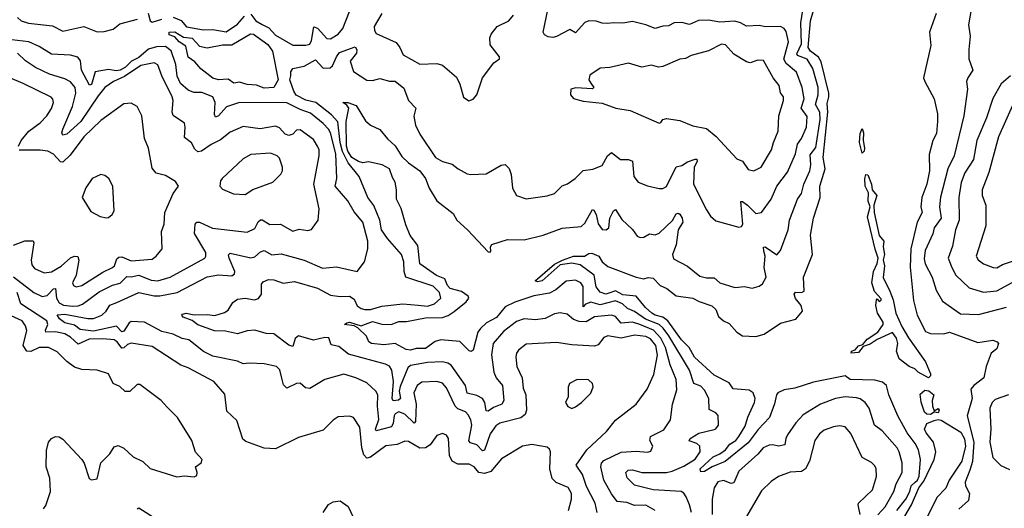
# Model space of a CAD drawing. Extents: x 1245515 to 1420776, y 606314 to 671314.
# Tile 292 of 385: x 1375207 to 1380394, y 639557 to 642131. Entities that reach past the tile are written whole.
import ezdxf

# ---------------------------------------------------------------- set-up
doc = ezdxf.new("R2010")
doc.units = 0

msp = doc.modelspace()

# ---------------------------------------------------------------- linework, layer by layer
at = {"layer": '0CON10XD'}
for points in [[(1378745.3, 639535), (1378736, 639576), (1378718, 639618), (1378705, 639637.5), (1378691.2, 639645), (1378545, 639654.2), (1378445, 639679.4), (1378407.8, 639717.8), (1378400.9, 639745), (1378412.4, 639757.6), (1378435, 639760.5), (1378485, 639745.6), (1378615, 639745.2), (1378645, 639752), (1378705, 639779.6), (1378765, 639815.3), (1378791.3, 639855), (1378790, 639885), (1378775, 639898.6), (1378733.2, 639913.2), (1378738.6, 639925), (1378785, 639953.3), (1378865, 639971.8), (1378875, 639975.8), (1378887.8, 639995), (1378886.3, 640046.3), (1378875, 640060), (1378838.6, 640078.6), (1378836.9, 640135), (1378815, 640179.4), (1378795, 640200), (1378758.2, 640215), (1378734.8, 640285), (1378626.7, 640465), (1378597.1, 640507.1), (1378576, 640525), (1378504.3, 640554.3), (1378445, 640594), (1378409.5, 640609.5), (1378381.9, 640635), (1378345, 640651), (1378265, 640628.5), (1378215, 640643.8), (1378187.2, 640632.8), (1378175, 640619.2), (1378175.8, 640725.8), (1378162.9, 640745), (1378135, 640759.2), (1378085, 640754.7), (1378031.8, 640708.2), (1377998.8, 640691.2), (1377915, 640676.1), (1377815, 640643), (1377765, 640618.6), (1377718.2, 640561.8), (1377666.4, 640535), (1377634.8, 640505), (1377620.4, 640485), (1377595, 640390), (1377585, 640383.3), (1377575, 640386), (1377525.3, 640435.3), (1377425, 640445.4), (1377395, 640436.8), (1377345, 640399.2), (1377295, 640399.2), (1377265, 640390.7), (1377243.2, 640393.2), (1377185, 640425.7), (1377125, 640418.5), (1377060, 640425), (1377046.2, 640435), (1377033.4, 640463.4), (1376987.7, 640507.7), (1376969.3, 640519.3), (1376917.5, 640525), (1376930, 640535), (1376945, 640537.1), (1377005, 640518.1), (1377065, 640541.4), (1377115, 640527.7), (1377164.7, 640525.3), (1377205, 640541.5), (1377245, 640541.2), (1377345, 640561.3), (1377435, 640563.2), (1377465, 640573.4), (1377495, 640593.7), (1377558.9, 640645), (1377573.9, 640665), (1377568.8, 640675), (1377535, 640698.7), (1377475, 640715.8), (1377461.1, 640731.1), (1377445.8, 640765.8), (1377402.9, 640782.9), (1377314.6, 640845), (1377305, 640942.1), (1377263.4, 640995), (1377240.3, 641050.2), (1377216.1, 641136.1), (1377191.2, 641185), (1377192.8, 641235), (1377185.7, 641275), (1377170.1, 641300.1), (1377155.6, 641345), (1377116.9, 641366.9), (1377045, 641382.5), (1377015, 641377.4), (1376991.6, 641385), (1376957.1, 641405), (1376935, 641439.6), (1376927.8, 641465), (1376927.5, 641595), (1376940, 641665), (1376930.9, 641680.9), (1376910, 641695), (1376935, 641695.5), (1376979.4, 641679.4), (1377028.3, 641598.3), (1377055, 641576.2), (1377105, 641553.3), (1377145, 641504), (1377185, 641466.9), (1377220.8, 641410.8), (1377255, 641377.6), (1377315, 641335.9), (1377345.5, 641295.5), (1377363.5, 641243.5), (1377405, 641177.3), (1377489.9, 641109.9), (1377510.6, 641075), (1377566, 641025), (1377675, 640909.2), (1377685, 640906.7), (1377688.3, 640911.7), (1377688, 640935), (1377695, 640947.5), (1377777.3, 640972.7), (1377865, 640972.2), (1377965, 640996.8), (1378065, 641033), (1378165, 641042.3), (1378185, 641059.5), (1378225, 641130.8), (1378231.7, 641128.3), (1378243.7, 641105), (1378255, 641056.7), (1378275, 641025.4), (1378296.2, 641025), (1378310.5, 641035), (1378315.4, 641085), (1378335, 641124), (1378345, 641132), (1378379.2, 641079.2), (1378436, 641026), (1378460.7, 640990.7), (1378475, 640983.5), (1378495, 640986.4), (1378525, 641002.4), (1378555, 640998.2), (1378575, 641006.2), (1378646.1, 641073.9), (1378665, 641108.2), (1378675, 641111.3), (1378685, 641106), (1378697.4, 641085), (1378699.7, 641065), (1378675.6, 641025), (1378665.9, 640945), (1378646.7, 640895), (1378651.1, 640871.1), (1378725, 640833.1), (1378789.8, 640779.8), (1378825, 640771.5), (1378865, 640771.1), (1378894.6, 640744.6), (1378975, 640720), (1379025, 640725.6), (1379065, 640717.1), (1379103, 640727), (1379120.3, 640739.7), (1379138.9, 640775), (1379128.8, 640825), (1379133.5, 640885), (1379127.7, 640912.3), (1379125, 640932.5), (1379135, 640934.2), (1379195, 640893.1), (1379215.4, 640914.6), (1379255.4, 641025), (1379262.9, 641075), (1379304.7, 641185), (1379325.9, 641215), (1379337.9, 641265), (1379368.9, 641335), (1379374, 641366), (1379371.2, 641418.8), (1379401.2, 641458.8), (1379424.4, 641605), (1379421.8, 641645), (1379399, 641685), (1379413.2, 641735), (1379412.9, 641775), (1379384.5, 641875), (1379355, 641924), (1379305, 641943.3), (1379301.5, 641951.5), (1379325.1, 642005), (1379322.9, 642115), (1379339.8, 642225)], [(1379134.2, 642094.2), (1379105, 642100), (1379035, 642097.5), (1379005, 642115.3), (1378973.7, 642123.7), (1378895, 642119.2), (1378835, 642128.8), (1378783.6, 642126.4), (1378735, 642106.8), (1378695, 642116.7), (1378655.5, 642114.5), (1378625, 642099.4), (1378595, 642097.5), (1378555, 642084.4), (1378505, 642104.4), (1378435, 642121.1), (1378385, 642112.9), (1378335, 642115.6), (1378305, 642110.6), (1378275, 642112.9), (1378244.5, 642124.5), (1378205, 642125.7), (1378185, 642116.9), (1378135, 642062.9), (1378105, 642080), (1378035, 642043.1), (1378015, 642037.5), (1377990.8, 642040.8), (1377972.3, 642052.3), (1377964.3, 642065), (1377997.9, 642225)], [(1378914.4, 640545), (1378945, 640530.4), (1378985, 640485.4), (1379014.4, 640465), (1379085, 640462), (1379128.5, 640475), (1379215, 640532.3), (1379296.5, 640553.5), (1379330.5, 640595), (1379323.7, 640625), (1379293.2, 640663.2), (1379286.2, 640685), (1379293.7, 640696.3), (1379325.8, 640694.2), (1379339.1, 640700.9), (1379335.7, 640774.3), (1379384, 640895), (1379373.1, 640996.9), (1379388.2, 641085), (1379423.2, 641195), (1379421.5, 641255), (1379449.5, 641345), (1379440.4, 641405), (1379464.9, 641644.9), (1379460.9, 641689.1), (1379470.4, 641725), (1379469.4, 641745), (1379429.1, 641909.1), (1379414.4, 641934.4), (1379372.3, 641965), (1379361, 641985), (1379373, 642125), (1379404.9, 642235)], [(1376425, 642160.4), (1376451.1, 642125), (1376485, 642106.9), (1376519.4, 642089.4), (1376555, 642049.3), (1376645, 641997.4), (1376715, 641996.6), (1376735, 642002.5), (1376745, 642022.5), (1376756.5, 642093.5), (1376775, 642086.4), (1376825, 642032.5), (1376845, 642030.8), (1376885, 642055.5), (1376908.4, 642085), (1376944.7, 642175)], [(1380220, 642185), (1380204.5, 642105), (1380214.5, 642045), (1380206.4, 641975), (1380207.8, 641925), (1380227.5, 641865), (1380201.4, 641825), (1380195.6, 641805), (1380199.4, 641765), (1380180.6, 641625), (1380130.5, 641415), (1380097, 641345), (1380057, 641197), (1380052.8, 641145), (1380060.6, 641085), (1380024.8, 641035.2), (1380017.5, 641002.5), (1379977, 640915), (1379972.2, 640872.2), (1379977.2, 640845), (1380014.1, 640775), (1380035.9, 640705.9), (1380068.8, 640648.8), (1380162.5, 640582.5), (1380257.6, 640577.6), (1380405, 640617.5)], [(1375195, 642143.8), (1375215.3, 642125.3), (1375252.8, 642112.8), (1375379.3, 642099.3), (1375435, 642071.6), (1375545, 642095.8), (1375615, 642068.2), (1375651.1, 642068.9), (1375699.1, 642080.9), (1375735, 642110.4), (1375826.9, 642135)], [(1375883.8, 642165), (1375894.1, 642125), (1375905, 642119.2), (1375955, 642134.5)], [(1376014.7, 642145), (1376056.9, 642126.9), (1376085, 642093.3), (1376175, 642077.8), (1376225, 642079.2), (1376295, 642066.6), (1376355, 642108.6), (1376390.6, 642149.4)], [(1377115, 642164.4), (1377074.6, 642095), (1377075.6, 642075), (1377085, 642059.2), (1377190.5, 642010.5), (1377210, 641985), (1377226.4, 641946.4), (1377315, 641896.9), (1377405, 641900), (1377435, 641891.9), (1377508.2, 641828.2), (1377525, 641792.5), (1377545, 641723.3), (1377573.6, 641703.6), (1377595, 641712.5), (1377614.3, 641735.7), (1377644.7, 641825.3), (1377705, 641904), (1377733.8, 641925), (1377734, 641935), (1377685, 641998.1), (1377683.2, 642035), (1377690.7, 642055), (1377721.5, 642095), (1377783.8, 642126.2), (1377808.1, 642155)], [(1380034.3, 642164.3), (1379999.5, 642065), (1380007.3, 641995), (1379969.1, 641825), (1379974.5, 641805), (1380024.5, 641715), (1380041.8, 641635), (1380042.9, 641595), (1380037.4, 641532.6), (1380017.7, 641495), (1379998.9, 641421.1), (1380000.7, 641335), (1379986.6, 641265), (1379960.2, 641195), (1379954.7, 641145), (1379962, 641115), (1379935.5, 641064.5), (1379900.8, 640925), (1379897.7, 640827.7), (1379915, 640652.5), (1379935.4, 640575), (1379978.3, 640488.3), (1380005, 640477.5), (1380075, 640476), (1380105, 640485.8), (1380255, 640430.9), (1380333.2, 640443.2), (1380356.7, 640435), (1380363.3, 640425), (1380355, 640397.5), (1380324.2, 640375), (1380299.2, 640305), (1380286.5, 640245), (1380233.3, 640205), (1380218.1, 640185), (1380225.4, 640135), (1380198.4, 640045), (1380233, 639905), (1380226.7, 639803.3), (1380212.7, 639757.3), (1380187.8, 639695), (1380190, 639675), (1380211.4, 639635), (1380205, 639598.1), (1380155, 639553.3)], [(1376495, 641771.3), (1376455, 641786.5), (1376405, 641789.5), (1376365, 641801.8), (1376335, 641796.4), (1376305, 641818.4), (1376255, 641814.9), (1376225, 641823.8), (1376161.7, 641871.7), (1376129.2, 641909.2), (1376095, 641934), (1376082.7, 641992.7), (1376046.8, 642015), (1376025, 642040.3), (1375995, 642051.4), (1375993.6, 642065), (1376025, 642067.2), (1376070.2, 642040.2), (1376115, 642033.3), (1376155, 641991.8), (1376195, 641983.2), (1376275, 641999), (1376325, 641999.1), (1376422.5, 642057.5), (1376438.8, 642055), (1376515, 642000.4), (1376538.7, 641965), (1376568.1, 641815), (1376545, 641774.4), (1376495, 641771.3)], [(1378555, 639545.6), (1378505, 639574.6), (1378445, 639571.6), (1378405, 639588.4), (1378355, 639593.1), (1378323.9, 639633.9), (1378284.6, 639705), (1378268.9, 639775), (1378271.8, 639795), (1378285, 639808.2), (1378375, 639852.5), (1378455, 639858.2), (1378515, 639853.6), (1378531.7, 639858.3), (1378542.5, 639885), (1378527.3, 639915), (1378529.5, 639935), (1378600.3, 639969.8), (1378635.9, 640024.1), (1378645.4, 640105), (1378669, 640181), (1378666.1, 640235), (1378633.2, 640313.2), (1378609.4, 640405), (1378584.1, 640454.1), (1378546.3, 640495), (1378474.1, 640525), (1378435, 640538.6), (1378375, 640533.4), (1378345, 640568.4), (1378325, 640575.2), (1378234.8, 640565.2), (1378190.8, 640539.2), (1378155, 640541), (1378125, 640551.2), (1378090.6, 640580.6), (1378055, 640587.1), (1378025, 640582), (1377975, 640557.5), (1377925, 640550.9), (1377865.4, 640555.4), (1377825, 640541.6), (1377755, 640488), (1377701.4, 640425), (1377692.5, 640365), (1377704.2, 640275), (1377717.1, 640245), (1377750.5, 640205), (1377757.5, 640125), (1377746.7, 640105), (1377702.4, 640087.6), (1377675, 640068.8), (1377665, 640070), (1377657, 640115), (1377645, 640135.2), (1377615, 640151.5), (1377564, 640164), (1377554.6, 640204.6), (1377480.7, 640310.7), (1377462.2, 640322.2), (1377435, 640328.1), (1377355, 640325.7), (1377265, 640310.3), (1377252.5, 640297.5), (1377211.8, 640198.2), (1377206.8, 640175), (1377213.5, 640135), (1377202.9, 640127.1), (1377175, 640124.2), (1377169.7, 640135), (1377175.3, 640225), (1377167, 640285), (1377155, 640305.3), (1377133.8, 640316.2), (1376938.9, 640368.9), (1376889, 640409), (1376848.3, 640418.3), (1376835, 640455.3), (1376815, 640457.4), (1376755, 640443.7), (1376675, 640466.6), (1376658, 640452), (1376645, 640410), (1376625, 640417.2), (1376545, 640476), (1376505, 640477.5), (1376445.3, 640495.3), (1376405, 640492.7), (1376355, 640476.2), (1376290.5, 640490.5), (1376232.9, 640492.9), (1376145, 640523.3), (1376115, 640547.1), (1376068.8, 640565), (1376061.2, 640575), (1376065, 640580), (1376084.5, 640585.5), (1376126.2, 640576.2), (1376195, 640578.4), (1376235, 640573.1), (1376285, 640588), (1376305, 640600.9), (1376329.4, 640640.6), (1376355, 640658.8), (1376395, 640664.2), (1376444.5, 640655.5), (1376465, 640662.5), (1376481.5, 640685), (1376481.1, 640738.9), (1376490.3, 640749.7), (1376517.5, 640762.5), (1376545, 640760.7), (1376595, 640744), (1376655, 640751.8), (1376775, 640716.8), (1376845, 640679.4), (1376895, 640672.3), (1376945, 640675.2), (1376968.2, 640658.2), (1376985, 640623.8), (1377005, 640610), (1377025, 640605.3), (1377055, 640604.8), (1377115, 640622.4), (1377225, 640634.8), (1377306.6, 640626.6), (1377355, 640621.3), (1377391.8, 640635), (1377425.4, 640665), (1377418.2, 640695), (1377385, 640727.6), (1377242, 640775), (1377231.5, 640805), (1377231.2, 640855), (1377218, 640895), (1377145, 640978.8), (1377113, 641025), (1377103.9, 641075), (1377071.7, 641151.7), (1377041.6, 641195), (1376994.6, 641305), (1376937.4, 641377.4), (1376907.3, 641437.3), (1376894.6, 641485), (1376883.5, 641593.5), (1376850.4, 641630.4), (1376767.7, 641695), (1376715, 641707.9), (1376663.8, 641733.8), (1376650.4, 641755), (1376630.8, 641815), (1376634.8, 641835.2), (1376635, 641856), (1376645, 641873.6), (1376705, 641885.9), (1376765, 641919.6), (1376805, 641876.9), (1376842, 641878), (1376855, 641889.1), (1376875, 641935.9), (1376891.6, 641958.4), (1376975, 641988.6), (1376983.4, 641973.4), (1376980.4, 641955), (1376947.1, 641912.9), (1376965, 641858.6), (1377035, 641812.7), (1377065, 641810.5), (1377105, 641820.9), (1377155, 641807.5), (1377185, 641807.5), (1377230.4, 641770.4), (1377254.5, 641705), (1377294, 641665), (1377283.6, 641623.6), (1377292.5, 641575), (1377315, 641528.8), (1377397.5, 641405), (1377435, 641384.2), (1377485, 641370), (1377516.2, 641345), (1377565, 641319.2), (1377584, 641316), (1377665, 641318.6), (1377743.8, 641365), (1377765, 641368.8), (1377785, 641346.7), (1377796.5, 641316.5), (1377803.8, 641243.8), (1377824.4, 641204.4), (1377875, 641187.5), (1377985, 641202.9), (1378023.8, 641215), (1378064.6, 641255.4), (1378092.8, 641267.2), (1378132.5, 641295), (1378175, 641337.5), (1378225.6, 641344.4), (1378275, 641363.1), (1378303.6, 641415), (1378325, 641432.5), (1378371.2, 641395), (1378415, 641395.4), (1378435.9, 641385.9), (1378443.1, 641305), (1378465, 641275.7), (1378515, 641255.6), (1378575, 641242.9), (1378595, 641242.9), (1378615, 641253.1), (1378665, 641356.7), (1378695, 641363.5), (1378725, 641382.6), (1378765, 641397.3), (1378775, 641396.2), (1378775.8, 641385), (1378760, 641355), (1378755.9, 641265), (1378825, 641130), (1378845.5, 641095.5), (1378875, 641072), (1378995, 641038.9), (1379008.8, 641041.2), (1379016.5, 641053.5), (1379006.7, 641173.3), (1379015, 641173.5), (1379041.6, 641155), (1379085, 641110.3), (1379115, 641115.6), (1379165, 641185.6), (1379195.7, 641254.3), (1379251.1, 641328.9), (1379294.8, 641425), (1379304.2, 641475.8), (1379326.3, 641505), (1379351.9, 641565), (1379355, 641620.8), (1379323.6, 641665), (1379340.4, 641715), (1379329.2, 641775), (1379298.4, 641855), (1379245, 641900), (1379232.6, 641922.6), (1379256.7, 642015), (1379245, 642069.2), (1379234.7, 642084.7), (1379215.4, 642095.4), (1379134.2, 642094.2)], [(1378249.2, 639535), (1378238.2, 639585), (1378192.8, 639672.8), (1378171.4, 639735), (1378138.4, 639785), (1378195, 639864.6), (1378298.6, 639961.4), (1378345, 640021.9), (1378455, 640105.6), (1378511.8, 640185), (1378547.9, 640262.1), (1378566.4, 640363.6), (1378558.3, 640415), (1378530.8, 640450.8), (1378505, 640462.9), (1378445, 640469), (1378375, 640453.6), (1378305, 640466.1), (1378285, 640457.8), (1378255, 640418.2), (1378235, 640410.7), (1378115, 640418.5), (1378035, 640431.2), (1377875, 640421.1), (1377835, 640390.8), (1377824.5, 640375), (1377821.1, 640355), (1377825.5, 640305), (1377853.3, 640245), (1377859.4, 640189.4), (1377873.8, 640155), (1377877.1, 640075), (1377869.3, 640050.7), (1377846.1, 640033.9), (1377736.2, 640005), (1377715, 639991.9), (1377685, 639949.4), (1377655.9, 639864.1), (1377645, 639859.6), (1377615, 639891.8), (1377582.4, 639902.4), (1377572.9, 639912.9), (1377588.5, 639995), (1377583.6, 640023.6), (1377570.1, 640050.1), (1377555, 640064.6), (1377515, 640081.6), (1377500.3, 640095), (1377455, 640191.9), (1377435, 640216.2), (1377405, 640225.3), (1377325, 640221.6), (1377300, 640205), (1377282.9, 640165), (1377294.8, 640105), (1377292, 640015), (1377285.7, 640005), (1377235, 640052.7), (1377205, 640064.8), (1377185, 640055.3), (1377179.3, 640045), (1377174.8, 640005), (1377165, 639986.9), (1377084.7, 639964.7), (1377081.7, 639975), (1377099.2, 640025), (1377091.5, 640095), (1377093.2, 640155), (1377083.5, 640173.5), (1377035, 640218.9), (1376978, 640245), (1376915, 640263.8), (1376813.9, 640236.1), (1376735, 640189.2), (1376712.3, 640192.3), (1376685, 640216), (1376665, 640214.2), (1376615, 640189.5), (1376597, 640207), (1376587.7, 640242.3), (1376577, 640287), (1376560, 640305), (1376495, 640317.5), (1376415, 640322.5), (1376385, 640317.6), (1376355, 640331.6), (1376225, 640358.5), (1376175, 640383.8), (1376098.6, 640445), (1376062.6, 640452.6), (1376015, 640475.4), (1375955, 640488.5), (1375865, 640537), (1375795, 640541.7), (1375783.3, 640535), (1375755, 640490), (1375745, 640487.8), (1375717.3, 640517.3), (1375595, 640490.8), (1375525, 640500), (1375495, 640522.7), (1375444.6, 640535), (1375416.7, 640555), (1375405, 640576.8), (1375445, 640579.6), (1375565, 640557.3), (1375595, 640557.9), (1375639.7, 640575), (1375662.6, 640595), (1375681.7, 640628.3), (1375718.9, 640641.1), (1375835, 640694.8), (1375915, 640675.8), (1375945, 640675.9), (1376036.5, 640693.5), (1376195, 640775.9), (1376255, 640786.7), (1376325, 640781.9), (1376337.8, 640792.2), (1376340.2, 640805), (1376310.3, 640875), (1376307.6, 640892.4), (1376315, 640901.9), (1376425, 640876.8), (1376445, 640881.2), (1376475, 640907.9), (1376495, 640914.6), (1376535, 640893.3), (1376585, 640897.3), (1376705, 640864.7), (1376802.7, 640822.7), (1376875, 640829.5), (1376985, 640804.2), (1377022.7, 640855), (1377041.5, 640925), (1377041.5, 640965), (1377015.4, 641065), (1376969.2, 641119.2), (1376935, 641176.4), (1376869.2, 641255), (1376877.1, 641295), (1376872.3, 641425), (1376844.4, 641535), (1376834.2, 641555), (1376805.9, 641585), (1376739.3, 641639.3), (1376685, 641657.5), (1376615, 641692.9), (1376365, 641694.7), (1376296.8, 641673.2), (1376255, 641625.3), (1376238.1, 641618.1), (1376232.6, 641632.6), (1376237.1, 641695), (1376225, 641724.5), (1376167.1, 641747.1), (1376125, 641748.7), (1376095, 641760.3), (1376053.5, 641795), (1376035.9, 641834.1), (1376028.8, 641895), (1376005, 641967.7), (1375975, 641990), (1375928.2, 641988.2), (1375885, 641975.3), (1375835, 641932.8), (1375796.6, 641913.4), (1375765, 641881.8), (1375735.4, 641864.7), (1375715, 641862), (1375675, 641868.9), (1375605, 641856.8), (1375585, 641790), (1375575, 641786), (1375532.9, 641865), (1375527.3, 641915), (1375513.3, 641933.3), (1375474.2, 641944.2), (1375375, 641950.5), (1375309.9, 641989.9), (1375255, 642014.8), (1375165, 642026)], [(1379075, 641334.3), (1379112.9, 641355), (1379167.9, 641445), (1379177.3, 641485), (1379202.7, 641545), (1379205.5, 641625), (1379231.5, 641705), (1379230.4, 641725), (1379215, 641746.2), (1379207.2, 641785), (1379175.9, 641825), (1379125, 641915.8), (1379095, 641917.5), (1379055.5, 641904.5), (1379035, 641909.5), (1378969.3, 641949.3), (1378925, 641999.1), (1378905, 642003.3), (1378835, 641966.7), (1378745, 641943.3), (1378715, 641926.9), (1378685, 641923.3), (1378595.9, 641884.1), (1378572.1, 641882.1), (1378535, 641891.1), (1378485, 641880.5), (1378415, 641901.9), (1378315, 641880), (1378265, 641876), (1378210.3, 641839.7), (1378205.7, 641815), (1378216.2, 641796.2), (1378232, 641775), (1378225, 641768), (1378136.8, 641773.2), (1378110, 641765), (1378108, 641735), (1378125, 641716.2), (1378175, 641702.9), (1378275, 641692.5), (1378347.5, 641665), (1378422.7, 641652.7), (1378575, 641586.2), (1378585, 641590), (1378594.5, 641605.5), (1378615, 641611.5), (1378685, 641600), (1378752.3, 641572.3), (1378825, 641558.6), (1378876.9, 641516.9), (1378985, 641397.5), (1379015, 641386.7), (1379045, 641342), (1379075, 641334.3)], [(1375175, 640776.2), (1375280.9, 640695), (1375325, 640673.2), (1375351.7, 640678.3), (1375385, 640713.1), (1375395, 640715.6), (1375400.8, 640665), (1375415, 640639.3), (1375437.1, 640627.1), (1375485, 640621.7), (1375515, 640623.2), (1375538, 640632), (1375625, 640698.3), (1375695, 640733.3), (1375737, 640743), (1375771.3, 640778.7), (1375795, 640777.3), (1375835, 640786), (1375899.8, 640759.8), (1375934.8, 640755.2), (1375998.9, 640775), (1376181.8, 640875), (1376188.2, 640885), (1376186.9, 640905), (1376128.6, 641005), (1376131.5, 641055), (1376140, 641065), (1376155, 641064.6), (1376222.4, 641032.4), (1376405, 641012.5), (1376445, 641031.8), (1376463.1, 641066.9), (1376475, 641077.5), (1376485, 641077.7), (1376525, 641052.7), (1376580, 641055), (1376645, 641016.8), (1376678.5, 641028.5), (1376725, 641020), (1376745, 641025.6), (1376778.9, 641075), (1376784.6, 641135), (1376755.9, 641265), (1376785.3, 641415), (1376783.8, 641445), (1376775, 641464.4), (1376755, 641500.7), (1376685, 641550.3), (1376665, 641548.7), (1376645, 641528.1), (1376625, 641521.1), (1376605, 641528.5), (1376575, 641561.8), (1376555, 641571.1), (1376473.5, 641556.5), (1376385, 641568.8), (1376315, 641538.8), (1376265, 641497.9), (1376215, 641473.5), (1376165, 641439.1), (1376145, 641435.4), (1376128.8, 641448.8), (1376111.9, 641481.9), (1376075, 641511.2), (1376079.5, 641565), (1376075.4, 641585.4), (1376015, 641626.2), (1376010, 641645), (1376015.3, 641705), (1376010.8, 641725), (1375955.9, 641835), (1375935, 641892.9), (1375915, 641904.6), (1375845, 641890.2), (1375758.5, 641831.5), (1375701.8, 641805), (1375656.2, 641775), (1375619.6, 641730.4), (1375529.6, 641595), (1375455, 641528.9), (1375435, 641523.8), (1375428.5, 641535), (1375433.3, 641555), (1375485, 641673.5), (1375502, 641745), (1375498.8, 641775), (1375474.3, 641804.3), (1375445, 641819.8), (1375363.1, 641845), (1375289.7, 641879.7), (1375238.2, 641915), (1375195, 641954.7)], [(1375200.4, 641465), (1375213.8, 641495), (1375255, 641544.5), (1375315, 641588.8), (1375350.4, 641625), (1375375, 641664.2), (1375384.4, 641695), (1375382.2, 641712.2), (1375372.7, 641722.7), (1375225, 641794.6), (1375083.3, 641855)], [(1380426.5, 641835), (1380376.8, 641793.2), (1380333.4, 641716.6), (1380300.5, 641615), (1380248.4, 641495), (1380231.2, 641395), (1380186.6, 641325), (1380166.4, 641273.6), (1380153.8, 641195), (1380155.4, 641075), (1380136, 641024), (1380121.2, 640938.8), (1380097.9, 640875), (1380116.9, 640825), (1380139.2, 640785), (1380208, 640718), (1380285, 640695.4), (1380355, 640702.4), (1380455, 640756.8)], [(1375173.8, 640943.8), (1375233.7, 640966.3), (1375277.2, 640967.2), (1375280.8, 640955), (1375266.7, 640865), (1375270.5, 640840.5), (1375285, 640820.8), (1375335, 640797.1), (1375375, 640803.3), (1375425, 640832.9), (1375475, 640876.9), (1375495.4, 640885.4), (1375513.8, 640883.8), (1375519.1, 640865), (1375503.7, 640786.3), (1375485.6, 640745), (1375490.4, 640730.4), (1375503.8, 640723.8), (1375535, 640731.2), (1375645, 640801.1), (1375695.4, 640825), (1375705.7, 640835), (1375718.8, 640871.2), (1375729.4, 640880.6), (1375745, 640881.7), (1375795, 640860.7), (1375905, 640870.4), (1375925.6, 640885), (1375956.9, 640925), (1375954.6, 641015), (1375967.3, 641055), (1375972.1, 641115), (1376014.6, 641215), (1376044.2, 641255), (1376028.5, 641278.5), (1375975, 641310), (1375925, 641322.5), (1375905, 641348.8), (1375884.6, 641455), (1375864.6, 641505), (1375850.9, 641625), (1375825, 641674.3), (1375795, 641691.4), (1375755, 641688.6), (1375635, 641601.1), (1375545, 641514), (1375472.2, 641417.8), (1375435, 641381.4), (1375422.6, 641382.6), (1375385, 641423.2), (1375355, 641438), (1375315, 641444.4), (1375204.8, 641444.8)], [(1380444.7, 641695), (1380363.5, 641515), (1380313.1, 641326.9), (1380277.9, 641235), (1380277.1, 641205), (1380295.8, 641155), (1380296.6, 641045), (1380246.2, 640885), (1380255.9, 640865.9), (1380285, 640844.5), (1380335, 640825.4), (1380355, 640824.6), (1380385, 640841.1), (1380484.8, 640875.2)], [(1379645, 641428.8), (1379630.4, 641485), (1379635, 641532.5), (1379645, 641557.5), (1379652.9, 641535), (1379650.5, 641495), (1379657.7, 641455), (1379655, 641438.8), (1379645, 641428.8)], [(1376395, 641211.2), (1376435, 641236.2), (1376540, 641275), (1376582.8, 641317.2), (1376592, 641335), (1376591.8, 641355), (1376575, 641401.4), (1376563.1, 641415), (1376527.4, 641427.4), (1376425, 641420.9), (1376385, 641397.5), (1376274.2, 641295), (1376265, 641282.5), (1376260.8, 641255), (1376275, 641239.2), (1376333.6, 641213.6), (1376395, 641211.2)], [(1375665, 641086.7), (1375675, 641090), (1375693.3, 641105), (1375703.8, 641125), (1375697.5, 641255), (1375676.7, 641295), (1375655, 641311.2), (1375635, 641316.2), (1375588, 641295), (1375556.2, 641245), (1375536.7, 641195), (1375580.8, 641120.8), (1375630, 641095), (1375665, 641086.7)], [(1379995, 640244.2), (1379939.6, 640275), (1379922.8, 640292.8), (1379893.3, 640305), (1379840, 640345), (1379826.2, 640385), (1379833.3, 640425), (1379826.9, 640453.1), (1379805, 640483.8), (1379723.6, 640446.4), (1379687.9, 640422.1), (1379650, 640410), (1379625, 640378.8), (1379587.5, 640375), (1379588.8, 640385), (1379608.6, 640391.4), (1379625, 640412.9), (1379649.4, 640420.6), (1379671.3, 640448.7), (1379727.5, 640485), (1379756.2, 640525), (1379755, 640537.5), (1379726.1, 640586.1), (1379717.5, 640625), (1379720, 640655), (1379725, 640660), (1379735, 640647.5), (1379745, 640653.3), (1379745, 640660), (1379709.3, 640699.3), (1379696, 640745), (1379705.6, 640805), (1379725, 640846.7), (1379730, 640875), (1379713, 640923), (1379673.3, 641093.3), (1379688, 641145), (1379676.9, 641175), (1379678.9, 641218.9), (1379660.9, 641255), (1379659.2, 641295), (1379665, 641316), (1379675, 641314), (1379693.8, 641265), (1379698.5, 641235), (1379723.3, 641205), (1379706.9, 641155), (1379708.9, 641115), (1379735.5, 640995), (1379760, 640965), (1379755.4, 640935), (1379762, 640895), (1379756.4, 640866.4), (1379763.1, 640835), (1379755, 640773.3), (1379791.8, 640701.8), (1379808.1, 640655), (1379822.2, 640585), (1379854.3, 640515), (1379888.7, 640455), (1379978.4, 640328.4), (1380005.2, 640265), (1380005.2, 640255), (1379995, 640244.2)], [(1379827.5, 639545), (1379874.8, 639605), (1379895.6, 639645), (1379903.9, 639676.1), (1379925.1, 639694.9), (1379937, 639705), (1379946, 639726), (1379951.9, 639815), (1379941.8, 639865), (1379925, 639898.2), (1379881.4, 639955), (1379832.8, 640045), (1379785.9, 640155), (1379773.3, 640205), (1379752.3, 640222.3), (1379712.4, 640232.4), (1379582.5, 640235), (1379555.3, 640255.3), (1379388.4, 640221.6), (1379289.6, 640190.4), (1379235, 640180.6), (1379201.3, 640165), (1379193.1, 640155), (1379183.1, 640106.9), (1379156.6, 640035), (1379097.8, 639972.2), (1379045, 639901.7), (1378924, 639804), (1378854.3, 639775.7), (1378815, 639751.5), (1378795, 639748.5), (1378792.5, 639765), (1378860.8, 639829.2), (1378895, 639843.8), (1378924.4, 639865), (1378947.2, 639895), (1378979.6, 639915), (1378995.9, 639935), (1379029.4, 639990.6), (1379043, 640037), (1379078, 640115), (1379081.9, 640135), (1379071.3, 640165), (1379049.9, 640179.9), (1378965.8, 640185.8), (1378945, 640218), (1378865, 640258.2), (1378762.6, 640352.6), (1378733.9, 640403.9), (1378694.1, 640444.1), (1378621.8, 640545), (1378595, 640564), (1378555, 640574.1), (1378537.5, 640585), (1378503.6, 640615), (1378454.5, 640674.5), (1378385, 640682.2), (1378345, 640702.2), (1378315, 640691.7), (1378295, 640685.2), (1378265.2, 640695.2), (1378243.4, 640723.4), (1378233.2, 640785), (1378159.4, 640839.4), (1378115, 640849.5), (1378055, 640839.1), (1377958.5, 640755), (1377935, 640750), (1377923.3, 640755), (1378025, 640843.8), (1378065.8, 640865), (1378125, 640886.2), (1378182.5, 640885), (1378205, 640900), (1378221.4, 640901.4), (1378257.5, 640885), (1378276.1, 640856.1), (1378305, 640831.2), (1378455, 640774.4), (1378495, 640766.7), (1378517, 640773), (1378545, 640770), (1378580.5, 640730.5), (1378615.6, 640715), (1378665, 640676.7), (1378753.8, 640665), (1378786.6, 640646.6), (1378854, 640624), (1378874.1, 640605), (1378887.8, 640567.8), (1378914.4, 640545)], [(1378097.5, 639545), (1378114.1, 639605), (1378114.7, 639634.7), (1378096.1, 639666.1), (1378033.8, 639693.8), (1378011.5, 639715), (1378000.4, 639765), (1378003.8, 639855), (1377998.3, 639868.3), (1377985, 639878.8), (1377905, 639893.1), (1377855, 639884.4), (1377745, 639817.9), (1377688.8, 639751.2), (1377655, 639740.7), (1377626.3, 639746.3), (1377600.6, 639775), (1377575, 639790.5), (1377515, 639789.3), (1377485.5, 639805), (1377471.3, 639835), (1377465.3, 639925.3), (1377455, 639942.5), (1377435, 639950.8), (1377405, 639940.8), (1377368.8, 639891.2), (1377345, 639876.1), (1377315, 639874.5), (1377255, 639908.6), (1377235, 639910.8), (1377196.2, 639893.8), (1377135, 639885.6), (1377055, 639827.1), (1377035, 639822.2), (1377019.7, 639839.7), (1377008.5, 639875), (1376998.5, 639985), (1376965, 640035.6), (1376945, 640042.2), (1376885, 640039.4), (1376857.6, 640022.4), (1376805, 639969.2), (1376675, 639929.5), (1376555, 639870.5), (1376495, 639873.6), (1376398.9, 639908.9), (1376381.7, 639921.7), (1376350.5, 640020.5), (1376298.9, 640068.9), (1376287.9, 640157.9), (1376229.2, 640225), (1376095, 640297.3), (1376055, 640311.9), (1375905, 640410), (1375795, 640426.7), (1375775, 640420.9), (1375755, 640402.3), (1375745, 640400.4), (1375719.8, 640435), (1375705.4, 640445), (1375645, 640450.6), (1375572.3, 640447.7), (1375515, 640421.4), (1375475, 640458.1), (1375445, 640475.6), (1375395, 640486.4), (1375344.5, 640485), (1375343, 640495), (1375355.9, 640525.9), (1375349.7, 640545), (1375212.8, 640635), (1375193.3, 640695)], [(1375332.5, 639555), (1375345, 639572.5), (1375368.6, 639645), (1375365.5, 639715.5), (1375345.7, 639775.7), (1375347.6, 639862.4), (1375359.2, 639905), (1375374, 639925), (1375395, 639936), (1375415, 639933.8), (1375435, 639921.2), (1375533.8, 639815), (1375546.7, 639795), (1375573.3, 639715), (1375585, 639707.5), (1375615, 639712.5), (1375635, 639797.5), (1375681.2, 639845), (1375705, 639881.2), (1375725, 639888.8), (1375755, 639874), (1375805, 639828.1), (1375855, 639804.4), (1375895, 639766.9), (1376035, 639722.5), (1376075, 639728), (1376126.2, 639723.8), (1376139.3, 639730.7), (1376142.5, 639745), (1376133.6, 639776.4), (1376163, 639797), (1376167.5, 639815), (1376133, 639853), (1376113.8, 639915), (1376037.5, 640035), (1375982.6, 640092.6), (1375952, 640125), (1375839.5, 640209.5), (1375825, 640208.8), (1375787.3, 640172.7), (1375762.9, 640172.9), (1375735, 640198.6), (1375700, 640215), (1375675, 640265.6), (1375615, 640285.4), (1375535, 640288.4), (1375495, 640300), (1375455, 640330), (1375405, 640381.2), (1375358, 640405), (1375310, 640405), (1375265, 640382.5), (1375245, 640385.4), (1375225.7, 640415), (1375243.7, 640493.7), (1375238.1, 640518.1), (1375220, 640545), (1375161.8, 640571.8)], [(1378115, 640083.8), (1378135, 640091.2), (1378166.2, 640115), (1378215.5, 640164.5), (1378227.3, 640197.3), (1378223.8, 640215), (1378204.2, 640234.2), (1378144.5, 640235.5), (1378103.8, 640215), (1378096, 640195), (1378096.2, 640145), (1378083.1, 640115), (1378094.4, 640094.4), (1378115, 640083.8)], [(1379727.8, 639522.2), (1379766.7, 639565), (1379812.8, 639645), (1379825, 639685.6), (1379856.6, 639745), (1379856.6, 639796.6), (1379840.9, 639855), (1379829.1, 639875), (1379750.6, 639965), (1379710.6, 639995), (1379682, 640085), (1379661.8, 640115), (1379635, 640133.9), (1379615, 640140), (1379555, 640144.8), (1379503.9, 640136.1), (1379425, 640105.3), (1379335, 640050.3), (1379295, 640007.1), (1379252.5, 639945), (1379242.5, 639925), (1379238.2, 639891.8), (1379204.5, 639884.5), (1379175, 639892), (1379155, 639889.4), (1379122.9, 639875), (1379095, 639842.2), (1378995, 639753.3), (1378969.3, 639690.7), (1378955, 639688.4), (1378915, 639703.8), (1378885, 639696.9), (1378866.1, 639665), (1378855.8, 639605), (1378854.3, 639525)], [(1380005, 640051.3), (1379985, 640052.5), (1379973.7, 640063.6), (1379956.2, 640116.2), (1379951.5, 640158.5), (1379975, 640179), (1379996.9, 640176.9), (1380022.9, 640155), (1380013.4, 640125), (1380015.3, 640095.3), (1380025, 640070), (1380045, 640082.5), (1380050, 640075), (1380045, 640060.6), (1380025, 640064.2), (1380005, 640051.3)], [(1380415.7, 640155), (1380345, 640130.7), (1380329.6, 640115), (1380318, 640085), (1380322.5, 639975), (1380317.4, 639905), (1380333.2, 639825), (1380375, 639783.1), (1380421.9, 639761.9)], [(1379635.3, 639525), (1379623.5, 639575), (1379626.2, 639585), (1379698.9, 639655), (1379721.5, 639725), (1379719.4, 639765), (1379711.7, 639781.7), (1379695, 639798.1), (1379645.4, 639825.4), (1379585, 639950.8), (1379556.1, 639986.1), (1379525, 639992.5), (1379495, 639987.1), (1379445, 639968.2), (1379419.9, 639950.1), (1379395.3, 639914.7), (1379367.8, 639805), (1379347.5, 639765), (1379325, 639750.9), (1379265, 639747.3), (1379205, 639725.4), (1379165, 639699.2), (1379115, 639650), (1379018.5, 639485)], [(1379840.6, 639465), (1379905.2, 639574.8), (1379944.4, 639665), (1379970.3, 639699.7), (1380024.8, 639815), (1380033.3, 639855), (1380020.5, 639905), (1379981.9, 639955), (1379973.5, 639975), (1379986.1, 640003.9), (1380025, 640019.8), (1380045, 640025.3), (1380062, 640022), (1380165, 639958.4), (1380185, 639923.8), (1380190.3, 639885), (1380170.6, 639805), (1380103.1, 639705), (1380086.8, 639663.2), (1380038, 639615), (1379939.4, 639415)], [(1376805.8, 639535), (1376833.5, 639576.5), (1376858.8, 639591.2), (1376895, 639597.3), (1376937, 639567), (1376975, 639487.5)], [(1375825, 639554), (1375835, 639559.5), (1375936.8, 639495)]]:
    msp.add_lwpolyline(points, dxfattribs=at)

doc.saveas('drawing.dxf')
